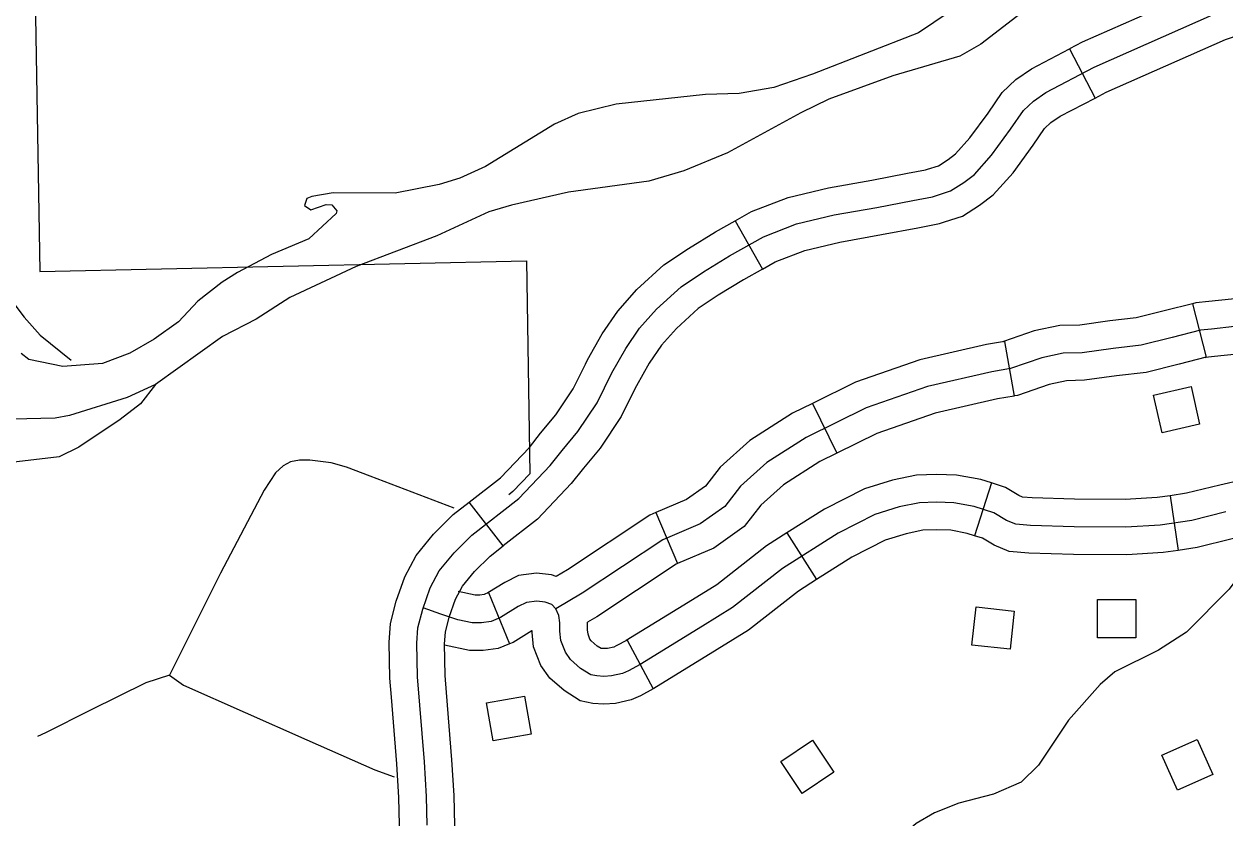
# Model space of a CAD drawing. Extents: x 1370130 to 1380143, y 377636 to 380256.
# Drawn here: x 1377546.5 to 1377637.6, y 378896.5 to 378956.8 of the extents above; entities that cross this region are included whole.
import ezdxf

# ---------------------------------------------------------------- set-up
doc = ezdxf.new("R2010")
doc.units = 0
for name, color, linetype in [('Level 31', 7, 'Continuous'), ('Level 32', 7, 'Continuous'), ('Level 33', 7, 'Continuous'), ('Level 34', 7, 'Continuous'), ('Level 35', 7, 'Continuous'), ('Level 56', 7, 'Continuous'), ('Level 6', 7, 'Continuous')]:
    doc.layers.add(name, color=color, linetype=linetype)

msp = doc.modelspace()

# ---------------------------------------------------------------- linework, layer by layer
at = {"layer": 'Level 31'}
for p, q in [((1377625.843, 378954.882), (1377627.784, 378951.157)), ((1377600.473, 378941.84), (1377602.533, 378938.179)), ((1377592.864, 378929.1), (1377592.864, 378929.1)), ((1377582.856, 378917.185), (1377580.281, 378920.504))]:
    msp.add_line(p, q, dxfattribs=at)
for points in [[(1377639.745, 378960.743), (1377636.156, 378959.516), (1377626.813, 378955.387), (1377625.843, 378954.882)], [(1377587.325, 378924.408), (1377588.535, 378925.861), (1377589.988, 378928.041), (1377591.117, 378930.302), (1377592.166, 378932.159), (1377593.215, 378933.693), (1377594.507, 378935.146), (1377596.362, 378936.842), (1377598.057, 378937.972), (1377600.034, 378939.183), (1377602.616, 378940.636), (1377605.117, 378941.605), (1377607.982, 378942.291), (1377611.21, 378942.856), (1377613.953, 378943.381), (1377615.446, 378943.664), (1377616.818, 378944.108), (1377617.826, 378944.754), (1377618.633, 378945.359), (1377619.924, 378946.813), (1377621.377, 378948.791), (1377622.345, 378950.203), (1377623.112, 378950.93), (1377624.044, 378951.576), (1377627.723, 378953.493), (1377636.922, 378957.559)], [(1377627.784, 378951.157), (1377628.634, 378951.6), (1377637.688, 378955.601), (1377641.104, 378956.769)], [(1377615.074, 378945.751), (1377615.913, 378946.022), (1377616.628, 378946.48), (1377617.204, 378946.912), (1377618.29, 378948.134), (1377619.664, 378950.006), (1377620.739, 378951.574), (1377621.784, 378952.565), (1377622.956, 378953.377), (1377625.843, 378954.882)], [(1377616.368, 378941.755), (1377617.722, 378942.193), (1377619.024, 378943.027), (1377620.063, 378943.806), (1377621.559, 378945.491), (1377623.09, 378947.575), (1377623.951, 378948.833), (1377624.44, 378949.296), (1377625.131, 378949.775), (1377627.784, 378951.157)], [(1377600.473, 378941.84), (1377601.717, 378942.54), (1377604.491, 378943.614), (1377607.556, 378944.349), (1377610.831, 378944.922), (1377613.561, 378945.444), (1377614.925, 378945.703), (1377615.074, 378945.751)], [(1377589.107, 378930.977), (1377589.263, 378931.288), (1377590.382, 378933.27), (1377591.557, 378934.988), (1377593.009, 378936.623), (1377595.064, 378938.5), (1377596.925, 378939.741), (1377598.97, 378940.994), (1377600.473, 378941.84)], [(1377602.533, 378938.179), (1377603.515, 378938.732), (1377605.744, 378939.596), (1377608.408, 378940.234), (1377611.588, 378940.791), (1377614.346, 378941.318), (1377615.967, 378941.625), (1377616.367, 378941.755)], [(1377602.533, 378938.179), (1377601.098, 378937.372), (1377599.189, 378936.202), (1377597.661, 378935.183), (1377596.004, 378933.669), (1377594.874, 378932.398), (1377593.951, 378931.048), (1377592.972, 378929.315), (1377592.864, 378929.1)], [(1377580.281, 378920.504), (1377582.645, 378922.337), (1377584.847, 378924.653), (1377585.692, 378925.729), (1377586.85, 378927.119), (1377588.168, 378929.097), (1377589.107, 378930.977)], [(1377592.864, 378929.1), (1377591.808, 378926.986), (1377590.221, 378924.604), (1377588.958, 378923.087), (1377588.028, 378921.903), (1377585.469, 378919.213), (1377582.856, 378917.185)], [(1377577.077, 378895.989), (1377577.037, 378898.169), (1377576.875, 378900.793), (1377576.351, 378907.252), (1377576.311, 378909.795), (1377576.391, 378910.965), (1377576.754, 378912.378), (1377577.319, 378913.993), (1377578.005, 378915.285), (1377579.135, 378916.657), (1377580.466, 378917.989), (1377584.057, 378920.775), (1377586.437, 378923.278), (1377587.325, 378924.408)], [(1377574.369, 378905.707), (1377574.252, 378907.15), (1377574.209, 378909.85), (1377574.31, 378911.302), (1377574.743, 378912.987), (1377575.39, 378914.837), (1377576.249, 378916.456), (1377577.578, 378918.07), (1377579.074, 378919.568), (1377580.281, 378920.504)], [(1377578.556, 378906.047), (1377578.45, 378907.353), (1377578.412, 378909.739), (1377578.473, 378910.629), (1377578.766, 378911.769), (1377579.249, 378913.149), (1377579.761, 378914.113), (1377580.692, 378915.245), (1377581.858, 378916.411), (1377582.856, 378917.185)], [(1377574.282, 378892.264), (1377574.469, 378892.609), (1377574.71, 378893.279), (1377574.904, 378894.545), (1377574.976, 378896.02), (1377574.938, 378898.085), (1377574.781, 378900.643), (1377574.369, 378905.707)], [(1377577.977, 378890.267), (1377578.314, 378890.891), (1377578.799, 378892.239), (1377579.089, 378894.122), (1377579.178, 378895.957), (1377579.136, 378898.253), (1377578.97, 378900.942), (1377578.556, 378906.047)]]:
    msp.add_lwpolyline(points, dxfattribs=at)
at = {"layer": 'Level 32'}
for p, q in [((1377635.177, 378935.555), (1377636.229, 378931.489)), ((1377620.905, 378932.688), (1377621.635, 378928.551)), ((1377606.34, 378927.987), (1377608.192, 378924.217)), ((1377619.916, 378921.952), (1377618.638, 378917.951)), ((1377633.477, 378920.99), (1377634.086, 378916.835)), ((1377594.452, 378919.703), (1377596.1, 378915.84)), ((1377604.396, 378918.164), (1377606.651, 378914.621)), ((1377581.741, 378913.634), (1377583.332, 378909.747)), ((1377592.262, 378910.029), (1377594.246, 378906.327))]:
    msp.add_line(p, q, dxfattribs=at)
for points in [[(1377650.231, 378935.951), (1377650.221, 378935.95), (1377648.053, 378936.235), (1377646.82, 378936.598), (1377645.035, 378936.627), (1377642.959, 378936.26), (1377640.807, 378936.147), (1377638.155, 378935.906), (1377636.416, 378935.72), (1377635.433, 378935.621), (1377635.178, 378935.555)], [(1377635.177, 378935.555), (1377633.127, 378935.025), (1377630.913, 378934.471), (1377628.902, 378934.247), (1377626.637, 378933.933), (1377625.114, 378933.889), (1377623.177, 378933.484), (1377620.833, 378932.675), (1377620.905, 378932.687)], [(1377638.362, 378933.816), (1377636.632, 378933.631), (1377635.803, 378933.548), (1377633.644, 378932.99), (1377631.285, 378932.4), (1377629.162, 378932.163), (1377626.812, 378931.837), (1377625.361, 378931.795), (1377623.737, 378931.455), (1377621.362, 378930.636), (1377619.952, 378930.387), (1377615.058, 378929.266), (1377610.414, 378927.648), (1377605.852, 378925.408), (1377602.867, 378923.499), (1377600.876, 378921.715), (1377599.674, 378920.18), (1377597.807, 378918.852), (1377594.988, 378917.649), (1377588.85, 378913.583), (1377586.848, 378912.411)], [(1377620.905, 378932.688), (1377619.535, 378932.446), (1377614.477, 378931.288), (1377609.603, 378929.589), (1377606.34, 378927.987)], [(1377650.48, 378931.758), (1377650.071, 378931.734), (1377647.18, 378932.113), (1377646.181, 378932.408), (1377645.37, 378932.421), (1377643.437, 378932.079), (1377641.107, 378931.957), (1377638.569, 378931.726), (1377636.848, 378931.542), (1377636.172, 378931.474), (1377636.229, 378931.489)], [(1377636.229, 378931.489), (1377634.162, 378930.954), (1377631.658, 378930.328), (1377629.423, 378930.08), (1377626.987, 378929.741), (1377625.608, 378929.701), (1377624.297, 378929.427), (1377621.89, 378928.597), (1377621.635, 378928.552)], [(1377621.635, 378928.551), (1377620.369, 378928.328), (1377615.64, 378927.245), (1377611.225, 378925.707), (1377608.192, 378924.217)], [(1377606.34, 378927.987), (1377604.821, 378927.241), (1377601.592, 378925.177), (1377599.337, 378923.155), (1377598.208, 378921.714), (1377596.775, 378920.695), (1377594.452, 378919.703)], [(1377646.757, 378925.595), (1377645.691, 378925.11), (1377642.671, 378923.316), (1377640.562, 378922.511), (1377639.014, 378922.19), (1377637.246, 378921.796), (1377634.725, 378921.174), (1377633.477, 378920.99)], [(1377608.192, 378924.217), (1377606.884, 378923.575), (1377604.141, 378921.822), (1377602.415, 378920.275), (1377601.139, 378918.645), (1377598.84, 378917.01), (1377596.101, 378915.84)], [(1377619.916, 378921.952), (1377619.114, 378922.208), (1377617.281, 378922.552), (1377615.747, 378922.59), (1377614.223, 378922.552), (1377612.401, 378922.172), (1377610.279, 378921.513), (1377607.242, 378919.976), (1377604.396, 378918.164)], [(1377633.476, 378920.99), (1377632.51, 378920.849), (1377630.076, 378920.698), (1377626.231, 378920.73), (1377623.012, 378920.823), (1377622.269, 378920.887), (1377622.009, 378920.993), (1377620.976, 378921.614), (1377619.916, 378921.952)], [(1377637.726, 378919.752), (1377635.131, 378919.111), (1377632.728, 378918.758), (1377630.133, 378918.598), (1377626.192, 378918.63), (1377622.892, 378918.726), (1377621.77, 378918.822), (1377621.066, 378919.111), (1377620.104, 378919.688), (1377618.599, 378920.168), (1377617.061, 378920.457), (1377615.747, 378920.489), (1377614.466, 378920.457), (1377612.928, 378920.136), (1377611.07, 378919.559), (1377608.282, 378918.149), (1377604.053, 378915.456), (1377600.273, 378912.507), (1377597.998, 378911.096), (1377593.256, 378908.179), (1377592.359, 378907.699), (1377591.911, 378907.506), (1377591.078, 378907.314), (1377590.501, 378907.282), (1377589.956, 378907.314), (1377589.508, 378907.41), (1377588.739, 378907.891), (1377587.97, 378908.564), (1377587.585, 378909.109), (1377587.233, 378910.007), (1377587.169, 378910.712), (1377587.169, 378911.353), (1377587.073, 378911.898), (1377586.848, 378912.411), (1377586.56, 378912.731), (1377586.047, 378912.924), (1377585.407, 378912.988), (1377584.638, 378912.892), (1377583.997, 378912.571), (1377582.651, 378911.738), (1377581.947, 378911.449), (1377581.21, 378911.353), (1377580.505, 378911.353), (1377579.415, 378911.577), (1377578.134, 378911.994), (1377576.792, 378912.486)], [(1377594.452, 378919.703), (1377593.987, 378919.505), (1377587.739, 378915.365), (1377586.871, 378914.858)], [(1377604.396, 378918.164), (1377602.841, 378917.174), (1377599.07, 378914.232), (1377596.894, 378912.883), (1377592.206, 378909.999), (1377592.255, 378910.026)], [(1377618.638, 378917.951), (1377618.084, 378918.128), (1377616.84, 378918.362), (1377615.748, 378918.388), (1377614.708, 378918.362), (1377613.455, 378918.101), (1377611.861, 378917.606), (1377609.323, 378916.322), (1377606.651, 378914.621)], [(1377640.021, 378918.111), (1377638.205, 378917.707), (1377635.536, 378917.048), (1377634.086, 378916.835)], [(1377634.086, 378916.835), (1377632.945, 378916.667), (1377630.189, 378916.497), (1377626.153, 378916.53), (1377622.771, 378916.629), (1377621.272, 378916.757), (1377620.122, 378917.228), (1377619.233, 378917.761), (1377618.638, 378917.951)], [(1377596.1, 378915.84), (1377595.988, 378915.792), (1377589.961, 378911.8), (1377589.269, 378911.394)], [(1377586.871, 378914.858), (1377586.529, 378914.986), (1377585.381, 378915.101), (1377584.02, 378914.931), (1377582.972, 378914.407), (1377581.694, 378913.615), (1377581.741, 378913.634)], [(1377606.651, 378914.621), (1377605.266, 378913.739), (1377601.475, 378910.782), (1377599.101, 378909.31), (1377594.306, 378906.36), (1377594.253, 378906.331)], [(1377581.741, 378913.634), (1377581.404, 378913.496), (1377581.073, 378913.453), (1377580.719, 378913.453), (1377579.447, 378913.715)], [(1377594.246, 378906.327), (1377593.271, 378905.804), (1377592.566, 378905.502), (1377591.374, 378905.227), (1377590.497, 378905.178), (1377589.673, 378905.227), (1377588.707, 378905.434), (1377587.482, 378906.2), (1377586.398, 378907.149), (1377585.723, 378908.106), (1377585.169, 378909.518), (1377585.069, 378910.617), (1377585.069, 378910.759), (1377585.022, 378910.736), (1377583.609, 378909.86), (1377583.332, 378909.747)], [(1377592.262, 378910.029), (1377591.447, 378909.593), (1377591.255, 378909.51), (1377590.781, 378909.401), (1377590.504, 378909.385), (1377590.29, 378909.398), (1377589.995, 378909.582), (1377589.541, 378909.979), (1377589.447, 378910.112), (1377589.297, 378910.495), (1377589.269, 378910.807), (1377589.269, 378911.394)], [(1377583.332, 378909.747), (1377582.489, 378909.402), (1377581.346, 378909.253), (1377580.291, 378909.253), (1377578.413, 378909.64)]]:
    msp.add_lwpolyline(points, dxfattribs=at)
at = {"layer": 'Level 33'}
for points in [[(1377579.141, 378920.036), (1377572.771, 378922.458), (1377570.975, 378923.164), (1377569.804, 378923.485), (1377568.169, 378923.677), (1377567.399, 378923.677), (1377566.726, 378923.549), (1377566.149, 378923.26), (1377565.572, 378922.715), (1377564.706, 378921.399), (1377561.403, 378915.111), (1377557.523, 378907.378), (1377558.581, 378906.608), (1377567.945, 378902.469), (1377573.107, 378900.191), (1377574.595, 378899.664)], [(1377557.523, 378907.378), (1377555.727, 378906.783), (1377551.526, 378904.73), (1377548.127, 378902.997), (1377547.516, 378902.717)]]:
    msp.add_lwpolyline(points, dxfattribs=at)
at = {"layer": 'Level 34'}
msp.add_lwpolyline([(1377545.553, 378935.778), (1377546.491, 378934.537), (1377547.701, 378933.175), (1377550.06, 378931.268)], dxfattribs=at)
at = {"layer": 'Level 35'}
for points in [[(1377622.176, 378957.596), (1377619.106, 378955.23), (1377617.523, 378954.327), (1377612.44, 378952.846), (1377607.588, 378951.06), (1377605.446, 378950.033), (1377599.888, 378946.998), (1377596.573, 378945.637), (1377593.92, 378944.852), (1377587.812, 378944.022), (1377583.478, 378943.033), (1377581.775, 378942.521), (1377577.822, 378940.698), (1377571.689, 378938.38), (1377566.652, 378936.03), (1377564.101, 378934.377), (1377561.543, 378933.06), (1377556.476, 378929.418), (1377554.304, 378928.446), (1377549.949, 378927.064), (1377548.858, 378926.873), (1377545.6, 378926.805)], [(1377616.724, 378957.678), (1377614.396, 378956.114), (1377606.341, 378952.97), (1377603.412, 378951.955), (1377600.78, 378951.506), (1377598.225, 378951.425), (1377591.441, 378950.693), (1377588.562, 378949.987), (1377586.753, 378949.164), (1377581.508, 378945.967), (1377579.559, 378945.084), (1377577.996, 378944.602), (1377574.666, 378943.943), (1377569.946, 378943.956), (1377568.322, 378943.698), (1377567.96, 378943.522), (1377567.774, 378943.013), (1377568.258, 378942.686), (1377569.43, 378943.075), (1377569.852, 378943.056), (1377570.227, 378942.587), (1377570.174, 378942.389), (1377568.106, 378940.466), (1377565.265, 378939.284), (1377562.68, 378937.911), (1377561.515, 378937.185), (1377559.69, 378935.743), (1377558.205, 378934.169), (1377556.377, 378932.868), (1377554.517, 378931.79), (1377552.454, 378931.017), (1377549.424, 378930.785), (1377546.857, 378931.321), (1377546.257, 378931.785)], [(1377556.476, 378929.418), (1377555.325, 378927.963), (1377553.776, 378926.78), (1377550.644, 378924.666), (1377549.142, 378923.932), (1377540.762, 378922.943), (1377535.952, 378921.86), (1377533.474, 378920.769), (1377531.927, 378919.474), (1377530.126, 378918.23), (1377528.848, 378917.529), (1377525.228, 378914.563), (1377523.701, 378912.286), (1377520.902, 378907.653), (1377519.64, 378906.14), (1377518.373, 378904.934), (1377517.259, 378904.434), (1377514.79, 378904.27), (1377511.13, 378904.67), (1377509.783, 378904.558), (1377507.438, 378903.835), (1377502.225, 378901.845), (1377497.661, 378899.729), (1377491.273, 378897.142)], [(1377639.061, 378915.356), (1377637.955, 378913.899), (1377634.735, 378910.632), (1377632.599, 378909.268), (1377629.289, 378907.627), (1377628.185, 378906.678), (1377625.768, 378903.961), (1377623.506, 378900.547), (1377622.183, 378899.256), (1377620.067, 378898.342), (1377617.44, 378897.669), (1377615.601, 378896.929), (1377614.212, 378896.114), (1377611.866, 378894.073), (1377609.856, 378892.066), (1377607.961, 378889.922), (1377605.895, 378887.914), (1377603.928, 378886.554), (1377602.477, 378886.074), (1377599.259, 378885.418), (1377597.476, 378884.707), (1377596.356, 378884.487), (1377594.613, 378884.562)]]:
    msp.add_lwpolyline(points, dxfattribs=at)
at = {"layer": 'Level 56'}
for points in [[(1377632.879, 378925.767), (1377632.223, 378928.606), (1377635.071, 378929.264), (1377635.727, 378926.424)], [(1377618.437, 378909.65), (1377618.75, 378912.548), (1377621.656, 378912.234), (1377621.344, 378909.337)], [(1377627.962, 378910.206), (1377627.962, 378913.12), (1377630.885, 378913.12), (1377630.885, 378910.206)], [(1377582.1, 378902.394), (1377581.593, 378905.264), (1377584.472, 378905.772), (1377584.978, 378902.902)], [(1377635.542, 378902.493), (1377636.716, 378899.826), (1377634.041, 378898.648), (1377632.867, 378901.316)], [(1377607.97, 378900.01), (1377605.545, 378898.394), (1377603.924, 378900.827), (1377606.35, 378902.443)]]:
    msp.add_lwpolyline(points, close=True, dxfattribs=at)
at = {"layer": 'Level 6'}
for points in [[(1377546.523, 379006.412), (1377547.675, 378937.988), (1377584.624, 378938.812), (1377584.876, 378922.652)], [(1377584.876, 378922.652), (1377583.586, 378921.296), (1377583.275, 378921.054)]]:
    msp.add_lwpolyline(points, dxfattribs=at)

doc.saveas('drawing.dxf')
